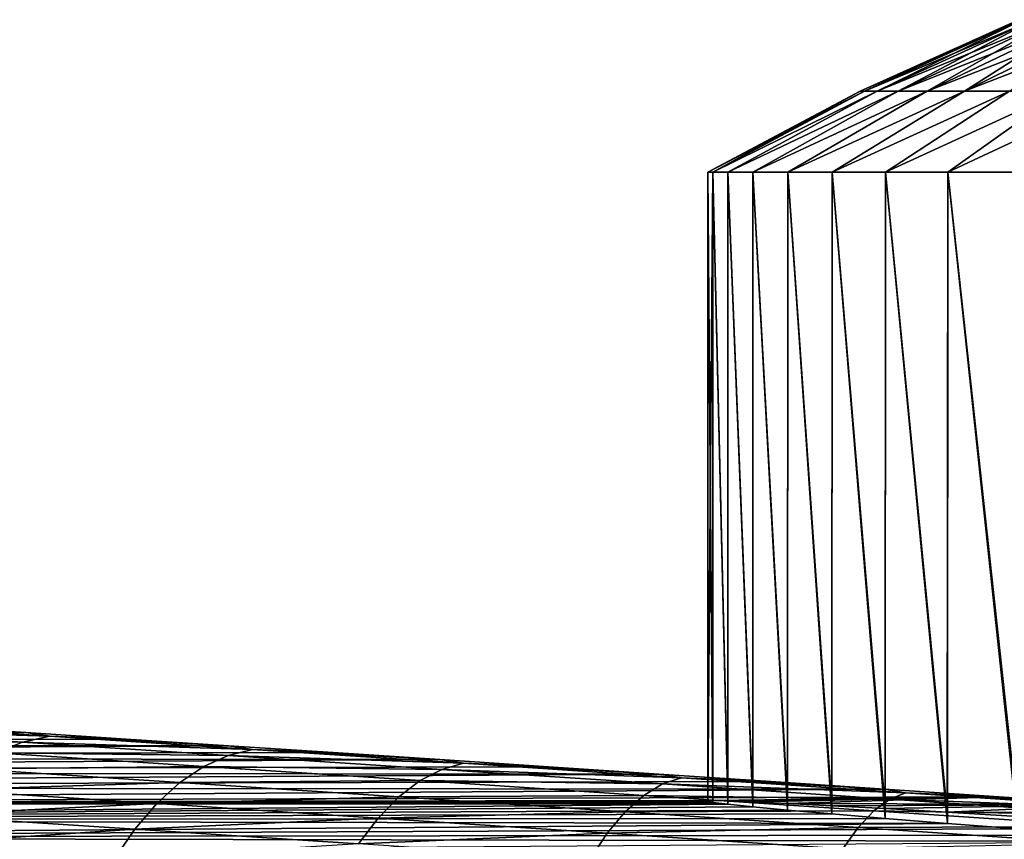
# Model space of a CAD drawing. Header units: metres. Extents: x -46 to 104, y -30 to 30.
# Tile 422 of 656: x 20.223 to 21.335, y 9.247 to 10.172. Entities that reach past the tile are written whole.
import ezdxf

# ---------------------------------------------------------------- set-up
doc = ezdxf.new("R2010")
doc.units = ezdxf.units.M
doc.layers.add('solid_26_000_502_XXX', color=7, linetype='CONTINUOUS')

msp = doc.modelspace()

# ---------------------------------------------------------------- linework, layer by layer
at = {"layer": 'solid_26_000_502_XXX'}
for points in [[(21.172211, 10.091596, 292), (21.351257, 10.172379, 292), (21.355396, 10.172379, 291.902588)], [(21.176994, 10.091596, 292.11261), (21.351257, 10.172379, 292), (21.172211, 10.091596, 292)], [(21.176994, 10.091596, 291.88739), (21.172211, 10.091596, 292), (21.355396, 10.172379, 291.902588)], [(21.176994, 10.091596, 292.11261), (21.355396, 10.172379, 292.097412), (21.351257, 10.172379, 292)], [(21.176994, 10.091596, 291.88739), (21.355396, 10.172379, 291.902588), (21.367781, 10.172379, 291.805847)], [(21.191309, 10.091596, 291.775604), (21.176994, 10.091596, 291.88739), (21.367781, 10.172379, 291.805847)], [(21.176994, 10.091596, 292.11261), (21.191309, 10.091596, 292.224396), (21.355396, 10.172379, 292.097412)], [(21.191309, 10.091596, 291.775604), (21.367781, 10.172379, 291.805847), (21.388325, 10.172379, 291.710541)], [(21.215055, 10.091596, 291.665436), (21.191309, 10.091596, 291.775604), (21.388325, 10.172379, 291.710541)], [(21.191309, 10.091596, 292.224396), (21.367781, 10.172379, 292.194153), (21.355396, 10.172379, 292.097412)], [(21.191309, 10.091596, 292.224396), (21.215055, 10.091596, 292.334564), (21.367781, 10.172379, 292.194153)], [(21.215055, 10.091596, 291.665436), (21.388325, 10.172379, 291.710541), (21.416878, 10.172379, 291.61731)], [(21.248058, 10.091596, 291.557648), (21.215055, 10.091596, 291.665436), (21.416878, 10.172379, 291.61731)], [(21.215055, 10.091596, 292.334564), (21.388325, 10.172379, 292.289459), (21.367781, 10.172379, 292.194153)], [(21.215055, 10.091596, 292.334564), (21.248058, 10.091596, 292.442352), (21.388325, 10.172379, 292.289459)], [(21.248058, 10.091596, 291.557648), (21.416878, 10.172379, 291.61731), (21.453234, 10.172379, 291.526825)], [(21.290081, 10.091596, 291.453094), (21.248058, 10.091596, 291.557648), (21.453234, 10.172379, 291.526825)], [(21.248058, 10.091596, 292.442352), (21.416878, 10.172379, 292.38269), (21.388325, 10.172379, 292.289459)], [(21.248058, 10.091596, 292.442352), (21.290081, 10.091596, 292.546906), (21.416878, 10.172379, 292.38269)], [(21.290081, 10.091596, 291.453094), (21.453234, 10.172379, 291.526825), (21.497131, 10.172379, 291.439758)], [(21.34082, 10.091596, 291.352448), (21.290081, 10.091596, 291.453094), (21.497131, 10.172379, 291.439758)], [(21.290081, 10.091596, 292.546906), (21.453234, 10.172379, 292.473175), (21.416878, 10.172379, 292.38269)], [(21.290081, 10.091596, 292.546906), (21.34082, 10.091596, 292.647552), (21.453234, 10.172379, 292.473175)], [(21.176994, 10.091596, 291.88739), (21.005705, 10, 291.869293), (21, 10, 292)], [(21.176994, 10.091596, 291.88739), (21, 10, 292), (21.172211, 10.091596, 292)], [(21.005705, 10, 292.130707), (21.172211, 10.091596, 292), (21, 10, 292)], [(21.191309, 10.091596, 291.775604), (21.0228, 10, 291.739471), (21.005705, 10, 291.869293)], [(21.191309, 10.091596, 291.775604), (21.005705, 10, 291.869293), (21.176994, 10.091596, 291.88739)], [(21.176994, 10.091596, 292.11261), (21.172211, 10.091596, 292), (21.005705, 10, 292.130707)], [(21.191309, 10.091596, 292.224396), (21.005705, 10, 292.130707), (21.0228, 10, 292.260529)], [(21.176994, 10.091596, 292.11261), (21.005705, 10, 292.130707), (21.191309, 10.091596, 292.224396)], [(21.215055, 10.091596, 291.665436), (21.051094, 10, 291.611847), (21.0228, 10, 291.739471)], [(21.215055, 10.091596, 291.665436), (21.0228, 10, 291.739471), (21.191309, 10.091596, 291.775604)], [(21.215055, 10.091596, 292.334564), (21.0228, 10, 292.260529), (21.051094, 10, 292.388153)], [(21.191309, 10.091596, 292.224396), (21.0228, 10, 292.260529), (21.215055, 10.091596, 292.334564)], [(21.248058, 10.091596, 291.557648), (21.090471, 10, 291.486938), (21.051094, 10, 291.611847)], [(21.248058, 10.091596, 291.557648), (21.051094, 10, 291.611847), (21.215055, 10.091596, 291.665436)], [(21.248058, 10.091596, 292.442352), (21.051094, 10, 292.388153), (21.090471, 10, 292.513062)], [(21.215055, 10.091596, 292.334564), (21.051094, 10, 292.388153), (21.248058, 10.091596, 292.442352)], [(21.290081, 10.091596, 291.453094), (21.140541, 10, 291.366058), (21.090471, 10, 291.486938)], [(21.290081, 10.091596, 291.453094), (21.090471, 10, 291.486938), (21.248058, 10.091596, 291.557648)], [(21.290081, 10.091596, 292.546906), (21.090471, 10, 292.513062), (21.140541, 10, 292.633942)], [(21.248058, 10.091596, 292.442352), (21.090471, 10, 292.513062), (21.290081, 10.091596, 292.546906)], [(21.34082, 10.091596, 291.352448), (21.200943, 10, 291.250031), (21.140541, 10, 291.366058)], [(21.34082, 10.091596, 291.352448), (21.140541, 10, 291.366058), (21.290081, 10.091596, 291.453094)], [(21.34082, 10.091596, 292.647552), (21.140541, 10, 292.633942), (21.200943, 10, 292.749969)], [(21.290081, 10.091596, 292.546906), (21.140541, 10, 292.633942), (21.34082, 10.091596, 292.647552)], [(21.399914, 10.091596, 291.25647), (21.271307, 10, 291.139587), (21.200943, 10, 291.250031)], [(21.399914, 10.091596, 291.25647), (21.200943, 10, 291.250031), (21.34082, 10.091596, 291.352448)], [(21.399914, 10.091596, 292.74353), (21.200943, 10, 292.749969), (21.271307, 10, 292.860413)], [(21.34082, 10.091596, 292.647552), (21.200943, 10, 292.749969), (21.399914, 10.091596, 292.74353)], [(21.466932, 10.091596, 291.165863), (21.350903, 10, 291.035858), (21.271307, 10, 291.139587)], [(21.466932, 10.091596, 291.165863), (21.271307, 10, 291.139587), (21.399914, 10.091596, 291.25647)], [(21.466932, 10.091596, 292.834137), (21.271307, 10, 292.860413), (21.350903, 10, 292.964142)], [(21.399914, 10.091596, 292.74353), (21.271307, 10, 292.860413), (21.466932, 10.091596, 292.834137)], [(21.005705, 10, 291.869293), (21.005692, 9.290203, 291.869446), (21, 9.289645, 292)], [(21, 10, 292), (21.005705, 10, 291.869293), (21, 9.289645, 292)], [(21.005692, 9.288295, 292.130554), (21, 10, 292), (21, 9.289645, 292)], [(21.005705, 10, 292.130707), (21, 10, 292), (21.005692, 9.288295, 292.130554)], [(21.005705, 10, 291.869293), (21.02272, 9.289966, 291.739899), (21.005692, 9.290203, 291.869446)], [(21.005705, 10, 292.130707), (21.005692, 9.288295, 292.130554), (21.022726, 9.286163, 292.260132)], [(21.005705, 10, 291.869293), (21.0228, 10, 291.739471), (21.02272, 9.289966, 291.739899)], [(21.0228, 10, 292.260529), (21.005705, 10, 292.130707), (21.022726, 9.286163, 292.260132)], [(21.0228, 10, 291.739471), (21.050962, 9.288935, 291.612335), (21.02272, 9.289966, 291.739899)], [(21.0228, 10, 292.260529), (21.022726, 9.286163, 292.260132), (21.050978, 9.283266, 292.387726)], [(21.0228, 10, 291.739471), (21.051094, 10, 291.611847), (21.050962, 9.288935, 291.612335)], [(21.051094, 10, 292.388153), (21.0228, 10, 292.260529), (21.050978, 9.283266, 292.387726)], [(21.051094, 10, 291.611847), (21.090202, 9.287117, 291.487671), (21.050962, 9.288935, 291.612335)], [(21.051094, 10, 292.388153), (21.050978, 9.283266, 292.387726), (21.090239, 9.279624, 292.512421)], [(21.051094, 10, 291.611847), (21.090471, 10, 291.486938), (21.090202, 9.287117, 291.487671)], [(21.090471, 10, 292.513062), (21.051094, 10, 292.388153), (21.090239, 9.279624, 292.512421)], [(21.090471, 10, 291.486938), (21.140148, 9.284526, 291.366913), (21.090202, 9.287117, 291.487671)], [(21.090471, 10, 292.513062), (21.090239, 9.279624, 292.512421), (21.140219, 9.275265, 292.63324)], [(21.090471, 10, 291.486938), (21.140541, 10, 291.366058), (21.140148, 9.284526, 291.366913)], [(21.140541, 10, 292.633942), (21.090471, 10, 292.513062), (21.140219, 9.275265, 292.63324)], [(21.140541, 10, 291.366058), (21.200428, 9.281181, 291.250916), (21.140148, 9.284526, 291.366913)], [(21.140541, 10, 292.633942), (21.140219, 9.275265, 292.63324), (21.200546, 9.270222, 292.749268)], [(21.140541, 10, 291.366058), (21.200943, 10, 291.250031), (21.200428, 9.281181, 291.250916)], [(21.200943, 10, 292.749969), (21.140541, 10, 292.633942), (21.200546, 9.270222, 292.749268)], [(21.200943, 10, 291.250031), (21.270592, 9.277108, 291.140594), (21.200428, 9.281181, 291.250916)], [(21.200943, 10, 292.749969), (21.200546, 9.270222, 292.749268), (21.270771, 9.264531, 292.85965)], [(21.200943, 10, 291.250031), (21.271307, 10, 291.139587), (21.270592, 9.277108, 291.140594)], [(21.271307, 10, 292.860413), (21.200943, 10, 292.749969), (21.270771, 9.264531, 292.85965)], [(21.271307, 10, 291.139587), (21.350113, 9.272337, 291.036804), (21.270592, 9.277108, 291.140594)], [(21.271307, 10, 292.860413), (21.270771, 9.264531, 292.85965), (21.350365, 9.258237, 292.963501)], [(21.271307, 10, 291.139587), (21.350903, 10, 291.035858), (21.350113, 9.272337, 291.036804)], [(21.350903, 10, 292.964142), (21.271307, 10, 292.860413), (21.350365, 9.258237, 292.963501)], [(20.230221, 9.367049, 288.734192), (20.119827, 9.374137, 288.81485), (17.599133, 9.370581, 313.284149)], [(20.038277, 9.376929, 288.80954), (20.257166, 9.362873, 288.649963), (20.004557, 9.370702, 288.766876)], [(20.038277, 9.376929, 288.80954), (20.119827, 9.374137, 288.81485), (20.230221, 9.367049, 288.734192)], [(20.038277, 9.376929, 288.80954), (20.230221, 9.367049, 288.734192), (20.257166, 9.362873, 288.649963)], [(20.230221, 9.367049, 288.734192), (17.599133, 9.370581, 313.284149), (17.791889, 9.355546, 313.507172)], [(20.343378, 9.359742, 288.657288), (20.230221, 9.367049, 288.734192), (17.791889, 9.355546, 313.507172)], [(20.004557, 9.370702, 288.766876), (20.226357, 9.35646, 288.605194), (19.971224, 9.358581, 288.72522)], [(20.257166, 9.362873, 288.649963), (20.226357, 9.35646, 288.605194), (20.004557, 9.370702, 288.766876)], [(20.257166, 9.362873, 288.649963), (20.486174, 9.348004, 288.505371), (20.226357, 9.35646, 288.605194)], [(20.257166, 9.362873, 288.649963), (20.230221, 9.367049, 288.734192), (20.343378, 9.359742, 288.657288)], [(20.257166, 9.362873, 288.649963), (20.343378, 9.359742, 288.657288), (20.459034, 9.352232, 288.584351)], [(20.257166, 9.362873, 288.649963), (20.459034, 9.352232, 288.584351), (20.486174, 9.348004, 288.505371)], [(20.459034, 9.352232, 288.584351), (20.343378, 9.359742, 288.657288), (17.791889, 9.355546, 313.507172)], [(20.459034, 9.352232, 288.584351), (17.791889, 9.355546, 313.507172), (17.998924, 9.339613, 313.717163)], [(20.577194, 9.344519, 288.51535), (20.459034, 9.352232, 288.584351), (17.998924, 9.339613, 313.717163)], [(20.226357, 9.35646, 288.605194), (20.195864, 9.344155, 288.561462), (19.971224, 9.358581, 288.72522)], [(20.226357, 9.35646, 288.605194), (20.458408, 9.341393, 288.458679), (20.195864, 9.344155, 288.561462)], [(20.486174, 9.348004, 288.505371), (20.458408, 9.341393, 288.458679), (20.226357, 9.35646, 288.605194)], [(20.486174, 9.348004, 288.505371), (20.459034, 9.352232, 288.584351), (20.577194, 9.344519, 288.51535)], [(20.69759, 9.33662, 288.45047), (20.577194, 9.344519, 288.51535), (17.998924, 9.339613, 313.717163)], [(20.195864, 9.344155, 288.561462), (20.430887, 9.328896, 288.413086), (20.166054, 9.326108, 288.519287)], [(20.458408, 9.341393, 288.458679), (20.430887, 9.328896, 288.413086), (20.195864, 9.344155, 288.561462)], [(20.458408, 9.341393, 288.458679), (20.699692, 9.325568, 288.328003), (20.430887, 9.328896, 288.413086)], [(20.486174, 9.348004, 288.505371), (20.724293, 9.332387, 288.376404), (20.458408, 9.341393, 288.458679)], [(20.724293, 9.332387, 288.376404), (20.699692, 9.325568, 288.328003), (20.458408, 9.341393, 288.458679)], [(20.486174, 9.348004, 288.505371), (20.577194, 9.344519, 288.51535), (20.69759, 9.33662, 288.45047)], [(20.486174, 9.348004, 288.505371), (20.69759, 9.33662, 288.45047), (20.724293, 9.332387, 288.376404)], [(20.69759, 9.33662, 288.45047), (17.998924, 9.339613, 313.717163), (18.21932, 9.322853, 313.913177)], [(20.820227, 9.328536, 288.389709), (20.69759, 9.33662, 288.45047), (18.21932, 9.322853, 313.913177)], [(20.430887, 9.328896, 288.413086), (20.403938, 9.310662, 288.36908), (20.166054, 9.326108, 288.519287)], [(20.430887, 9.328896, 288.413086), (20.675257, 9.312868, 288.280731), (20.403938, 9.310662, 288.36908)], [(20.699692, 9.325568, 288.328003), (20.675257, 9.312868, 288.280731), (20.430887, 9.328896, 288.413086)], [(20.724293, 9.332387, 288.376404), (20.69759, 9.33662, 288.45047), (20.820227, 9.328536, 288.389709)], [(20.724293, 9.332387, 288.376404), (20.970463, 9.316092, 288.263672), (20.699692, 9.325568, 288.328003)], [(20.724293, 9.332387, 288.376404), (20.820227, 9.328536, 288.389709), (20.944813, 9.320285, 288.333191)], [(20.724293, 9.332387, 288.376404), (20.944813, 9.320285, 288.333191), (20.970463, 9.316092, 288.263672)], [(20.944813, 9.320285, 288.333191), (20.820227, 9.328536, 288.389709), (18.21932, 9.322853, 313.913177)], [(20.944813, 9.320285, 288.333191), (18.21932, 9.322853, 313.913177), (18.452066, 9.305343, 314.09436)], [(21.071341, 9.311868, 288.280945), (20.944813, 9.320285, 288.333191), (18.452066, 9.305343, 314.09436)], [(20.166054, 9.326108, 288.519287), (20.403938, 9.310662, 288.36908), (20.137281, 9.302534, 288.479156)], [(20.699692, 9.325568, 288.328003), (20.949129, 9.309056, 288.213776), (20.675257, 9.312868, 288.280731)], [(20.970463, 9.316092, 288.263672), (20.949129, 9.309056, 288.213776), (20.699692, 9.325568, 288.328003)], [(20.970463, 9.316092, 288.263672), (20.944813, 9.320285, 288.333191), (21.071341, 9.311868, 288.280945)], [(21.199526, 9.303303, 288.233063), (21.071341, 9.311868, 288.280945), (18.452066, 9.305343, 314.09436)], [(20.403938, 9.310662, 288.36908), (20.377888, 9.286912, 288.32724), (20.137281, 9.302534, 288.479156)], [(20.403938, 9.310662, 288.36908), (20.651285, 9.29444, 288.235138), (20.377888, 9.286912, 288.32724)], [(20.675257, 9.312868, 288.280731), (20.651285, 9.29444, 288.235138), (20.403938, 9.310662, 288.36908)], [(20.675257, 9.312868, 288.280731), (20.927887, 9.296144, 288.165039), (20.651285, 9.29444, 288.235138)], [(20.949129, 9.309056, 288.213776), (20.927887, 9.296144, 288.165039), (20.675257, 9.312868, 288.280731)], [(20.949129, 9.309056, 288.213776), (21.205593, 9.291932, 288.116425), (20.927887, 9.296144, 288.165039)], [(20.970463, 9.316092, 288.263672), (21.223568, 9.299192, 288.167603), (20.949129, 9.309056, 288.213776)], [(21.223568, 9.299192, 288.167603), (21.205593, 9.291932, 288.116425), (20.949129, 9.309056, 288.213776)], [(20.970463, 9.316092, 288.263672), (21.071341, 9.311868, 288.280945), (21.199526, 9.303303, 288.233063)], [(20.970463, 9.316092, 288.263672), (21.199526, 9.303303, 288.233063), (21.223568, 9.299192, 288.167603)], [(21.199526, 9.303303, 288.233063), (18.452066, 9.305343, 314.09436), (18.696144, 9.287159, 314.259857)], [(21.32935, 9.294593, 288.189575), (21.199526, 9.303303, 288.233063), (18.696144, 9.287159, 314.259857)], [(20.137281, 9.302534, 288.479156), (20.377888, 9.286912, 288.32724), (20.109892, 9.273715, 288.441559)], [(20.927887, 9.296144, 288.165039), (20.906988, 9.277514, 288.118011), (20.651285, 9.29444, 288.235138)], [(20.927887, 9.296144, 288.165039), (21.18763, 9.278802, 288.066437), (20.906988, 9.277514, 288.118011)], [(21.205593, 9.291932, 288.116425), (21.18763, 9.278802, 288.066437), (20.927887, 9.296144, 288.165039)], [(21.223568, 9.299192, 288.167603), (21.199526, 9.303303, 288.233063), (21.32935, 9.294593, 288.189575)], [(21.223568, 9.299192, 288.167603), (21.482489, 9.281763, 288.088654), (21.205593, 9.291932, 288.116425)], [(21.223568, 9.299192, 288.167603), (21.32935, 9.294593, 288.189575), (21.460531, 9.285755, 288.150574)], [(21.223568, 9.299192, 288.167603), (21.460531, 9.285755, 288.150574), (21.482489, 9.281763, 288.088654)], [(21.32935, 9.294593, 288.189575), (18.696144, 9.287159, 314.259857), (21.005692, 9.290203, 291.869446)], [(18.696144, 9.287159, 314.259857), (21, 9.289645, 292), (21.005692, 9.290203, 291.869446)], [(18.696144, 9.287159, 314.259857), (21.005692, 9.288295, 292.130554), (21, 9.289645, 292)], [(18.696144, 9.287159, 314.259857), (21.022726, 9.286163, 292.260132), (21.005692, 9.288295, 292.130554)], [(18.696144, 9.287159, 314.259857), (18.950575, 9.268374, 314.409027), (21.022726, 9.286163, 292.260132)], [(18.950575, 9.268374, 314.409027), (21.050978, 9.283266, 292.387726), (21.022726, 9.286163, 292.260132)], [(20.377888, 9.286912, 288.32724), (20.353043, 9.257928, 288.288055), (20.109892, 9.273715, 288.441559)], [(20.377888, 9.286912, 288.32724), (20.628059, 9.270504, 288.191772), (20.353043, 9.257928, 288.288055)], [(20.651285, 9.29444, 288.235138), (20.628059, 9.270504, 288.191772), (20.377888, 9.286912, 288.32724)], [(20.651285, 9.29444, 288.235138), (20.906988, 9.277514, 288.118011), (20.628059, 9.270504, 288.191772)], [(21.32935, 9.294593, 288.189575), (21.005692, 9.290203, 291.869446), (21.02272, 9.289966, 291.739899)], [(21.32935, 9.294593, 288.189575), (21.02272, 9.289966, 291.739899), (21.050962, 9.288935, 291.612335)], [(21.32935, 9.294593, 288.189575), (21.050962, 9.288935, 291.612335), (21.090202, 9.287117, 291.487671)], [(21.460531, 9.285755, 288.150574), (21.32935, 9.294593, 288.189575), (21.090202, 9.287117, 291.487671)], [(21.460531, 9.285755, 288.150574), (21.090202, 9.287117, 291.487671), (21.140148, 9.284526, 291.366913)], [(21.460531, 9.285755, 288.150574), (21.140148, 9.284526, 291.366913), (21.200428, 9.281181, 291.250916)], [(21.205593, 9.291932, 288.116425), (21.467951, 9.274271, 288.036438), (21.18763, 9.278802, 288.066437)], [(21.460531, 9.285755, 288.150574), (21.200428, 9.281181, 291.250916), (21.270592, 9.277108, 291.140594)], [(21.482489, 9.281763, 288.088654), (21.467951, 9.274271, 288.036438), (21.205593, 9.291932, 288.116425)], [(21.593042, 9.276792, 288.116089), (21.460531, 9.285755, 288.150574), (21.270592, 9.277108, 291.140594)], [(18.950575, 9.268374, 314.409027), (21.090239, 9.279624, 292.512421), (21.050978, 9.283266, 292.387726)], [(18.950575, 9.268374, 314.409027), (21.140219, 9.275265, 292.63324), (21.090239, 9.279624, 292.512421)], [(18.950575, 9.268374, 314.409027), (21.200546, 9.270222, 292.749268), (21.140219, 9.275265, 292.63324)], [(20.109892, 9.273715, 288.441559), (20.353043, 9.257928, 288.288055), (20.084215, 9.239998, 288.406952)], [(20.906988, 9.277514, 288.118011), (20.886684, 9.253384, 288.073303), (20.628059, 9.270504, 288.191772)], [(20.906988, 9.277514, 288.118011), (21.169891, 9.259959, 288.01825), (20.886684, 9.253384, 288.073303)], [(21.18763, 9.278802, 288.066437), (21.169891, 9.259959, 288.01825), (20.906988, 9.277514, 288.118011)], [(21.18763, 9.278802, 288.066437), (21.453341, 9.260916, 287.985443), (21.169891, 9.259959, 288.01825)], [(21.467951, 9.274271, 288.036438), (21.453341, 9.260916, 287.985443), (21.18763, 9.278802, 288.066437)], [(21.593042, 9.276792, 288.116089), (21.270592, 9.277108, 291.140594), (21.350113, 9.272337, 291.036804)], [(18.950575, 9.268374, 314.409027), (21.270771, 9.264531, 292.85965), (21.200546, 9.270222, 292.749268)], [(18.950575, 9.268374, 314.409027), (19.214392, 9.249061, 314.54129), (21.270771, 9.264531, 292.85965)], [(19.214392, 9.249061, 314.54129), (21.350365, 9.258237, 292.963501), (21.270771, 9.264531, 292.85965)], [(20.628059, 9.270504, 288.191772), (20.60586, 9.241347, 288.151123), (20.353043, 9.257928, 288.288055)], [(20.628059, 9.270504, 288.191772), (20.886684, 9.253384, 288.073303), (20.60586, 9.241347, 288.151123)], [(19.214392, 9.249061, 314.54129), (21.43873, 9.251386, 293.060059), (21.350365, 9.258237, 292.963501)], [(19.214392, 9.249061, 314.54129), (21.535202, 9.24403, 293.14856), (21.43873, 9.251386, 293.060059)], [(20.353043, 9.257928, 288.288055), (20.329706, 9.224058, 288.251953), (20.084215, 9.239998, 288.406952)], [(20.353043, 9.257928, 288.288055), (20.60586, 9.241347, 288.151123), (20.329706, 9.224058, 288.251953)], [(20.886684, 9.253384, 288.073303), (20.867218, 9.224046, 288.031433), (20.60586, 9.241347, 288.151123)], [(20.886684, 9.253384, 288.073303), (21.15259, 9.235629, 287.972382), (20.867218, 9.224046, 288.031433)], [(21.169891, 9.259959, 288.01825), (21.15259, 9.235629, 287.972382), (20.886684, 9.253384, 288.073303)], [(21.169891, 9.259959, 288.01825), (21.438833, 9.241856, 287.936249), (21.15259, 9.235629, 287.972382)], [(21.453341, 9.260916, 287.985443), (21.438833, 9.241856, 287.936249), (21.169891, 9.259959, 288.01825)], [(19.214392, 9.249061, 314.54129), (19.486519, 9.229298, 314.656067), (21.535202, 9.24403, 293.14856)]]:
    msp.add_3dface(points, dxfattribs=at)

doc.saveas('drawing.dxf')
